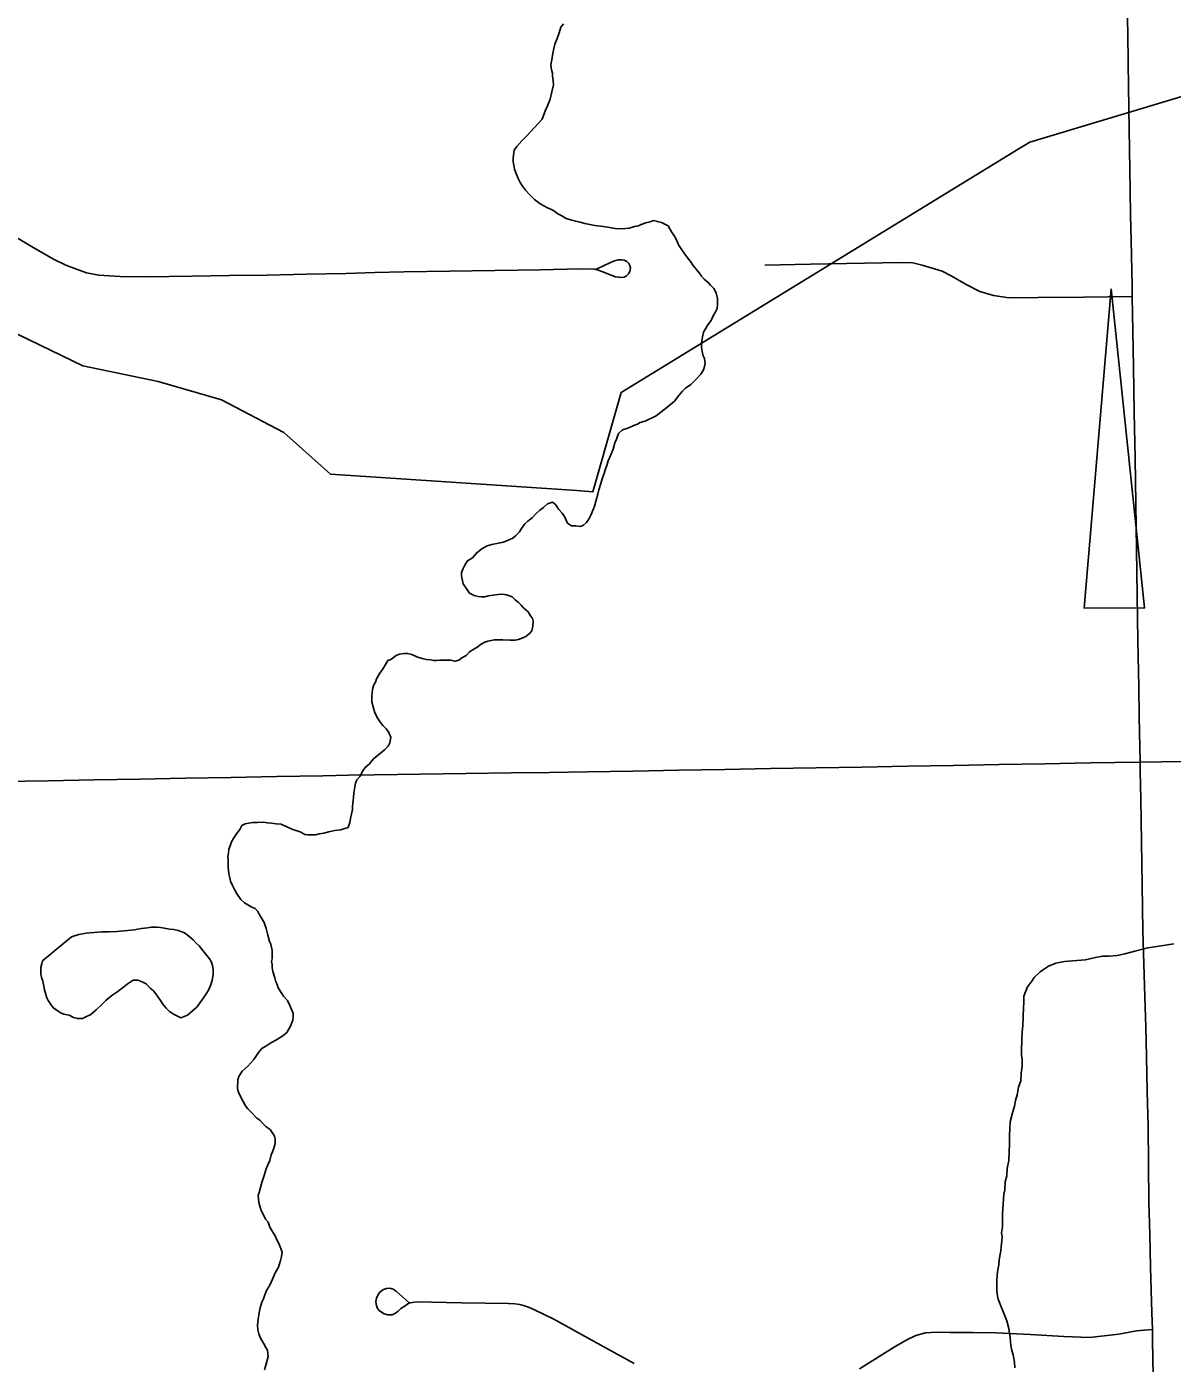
# Model space of a CAD drawing. Extents: x -11.4 to 84.1, y 11.1 to 59.
# Drawn here: x 27.723 to 28.501, y 44.72 to 45.628 of the extents above; entities that cross this region are included whole.
import ezdxf

# ---------------------------------------------------------------- set-up
doc = ezdxf.new("R2010")
doc.units = 0
for name, color, linetype in [('GM_X_Corporation', 7, 'Continuous'), ('GM_X_Major_River', 7, 'Continuous'), ('GM_X_Minor_Lake', 7, 'Continuous'), ('GM_X_Minor_River', 7, 'Continuous'), ('GM_X_State_Route', 7, 'Continuous'), ('GM_X_Township_Road', 7, 'Continuous')]:
    doc.layers.add(name, color=color, linetype=linetype)

msp = doc.modelspace()

# ---------------------------------------------------------------- linework, layer by layer
at = {"layer": 'GM_X_Corporation'}
for points in [[(28.62013, 45.61429), (28.40468, 45.54971), (28.3968, 45.54486), (28.12707, 45.37955), (28.12303, 45.36537), (28.10789, 45.31228), (28.09689, 45.31302), (27.92955, 45.32429), (27.89803, 45.35241), (27.85564, 45.37461), (27.81259, 45.387), (27.76133, 45.39765), (27.71045, 45.42236)], [(28.45988, 45.45012), (28.48255, 45.23331), (28.44145, 45.2333), (28.45988, 45.45012)]]:
    msp.add_lwpolyline(points, dxfattribs=at)
at = {"layer": 'GM_X_Major_River'}
for points in [[(28.08791, 45.63), (28.08604, 45.62768), (28.08497, 45.62386), (28.08352, 45.62004), (28.08206, 45.61621), (28.08135, 45.61316), (28.08064, 45.6101), (28.07996, 45.60553), (28.07926, 45.60209), (28.0797, 45.59868), (28.08049, 45.59641), (28.08053, 45.59451), (28.08096, 45.59148), (28.08101, 45.58843), (28.07994, 45.58385), (28.07889, 45.57889), (28.07707, 45.5743), (28.0756, 45.57123), (28.07342, 45.56511), (28.06297, 45.55391), (28.05961, 45.55044), (28.05626, 45.54658), (28.0544, 45.54427), (28.05405, 45.54236), (28.05373, 45.53893), (28.05377, 45.53627), (28.05419, 45.534), (28.05462, 45.53134)], [(28.05462, 45.53134), (28.05581, 45.52832), (28.057, 45.52492), (28.05857, 45.52228), (28.06013, 45.51964), (28.06207, 45.51701), (28.06478, 45.51402), (28.06826, 45.51065), (28.07211, 45.50767), (28.07709, 45.50509), (28.08015, 45.50362), (28.08207, 45.50251), (28.08399, 45.50102), (28.08668, 45.49955), (28.08975, 45.4977), (28.09356, 45.49662), (28.09623, 45.4959), (28.09928, 45.49519), (28.10233, 45.49448), (28.10576, 45.49378), (28.10919, 45.49307), (28.1149, 45.49241), (28.11909, 45.49171), (28.1229, 45.49102), (28.12785, 45.49072), (28.1324, 45.49117), (28.13618, 45.49238), (28.13883, 45.4928), (28.14071, 45.49359), (28.14373, 45.49478), (28.14676, 45.49559), (28.14902, 45.49639), (28.15169, 45.49567), (28.15436, 45.49496), (28.15896, 45.49275), (28.16131, 45.48861), (28.16286, 45.48635), (28.16443, 45.48371), (28.16601, 45.47994), (28.16835, 45.47655), (28.1703, 45.47354), (28.17224, 45.47091), (28.17418, 45.46866), (28.17574, 45.46603), (28.17806, 45.4634), (28.18, 45.46077), (28.18156, 45.45852), (28.18349, 45.45665), (28.18619, 45.45441), (28.18774, 45.45253), (28.19006, 45.45029), (28.19163, 45.44727), (28.19245, 45.44349), (28.19251, 45.43969), (28.19218, 45.43664), (28.19108, 45.43434), (28.18961, 45.43165), (28.18814, 45.42859), (28.18591, 45.42551), (28.18444, 45.42282), (28.18296, 45.42051), (28.18225, 45.41746), (28.18157, 45.41289), (28.18161, 45.41023), (28.18204, 45.40757), (28.18285, 45.40454), (28.18364, 45.40265), (28.18408, 45.39924), (28.18373, 45.39733), (28.18301, 45.39504), (28.18116, 45.39197), (28.1778, 45.38849), (28.17444, 45.38501), (28.17068, 45.38267), (28.16844, 45.38035), (28.16621, 45.37765), (28.16323, 45.3738), (28.15799, 45.36953), (28.15087, 45.36371), (28.14333, 45.36016), (28.13993, 45.35934), (28.13805, 45.35817), (28.13616, 45.35738), (28.13277, 45.35581), (28.13012, 45.355), (28.12786, 45.3542), (28.12524, 45.35188), (28.12378, 45.34805), (28.12269, 45.34537), (28.12162, 45.34117), (28.12052, 45.33849), (28.11943, 45.33581), (28.11834, 45.33313), (28.11725, 45.33007), (28.11616, 45.32701), (28.11544, 45.32472), (28.11435, 45.32166), (28.11327, 45.31784), (28.11183, 45.31363), (28.11112, 45.31058), (28.10897, 45.30256)], [(28.10897, 45.30256), (28.10825, 45.30065), (28.10642, 45.29643), (28.10532, 45.29413), (28.10346, 45.29144), (28.10159, 45.28951), (28.09933, 45.28871), (28.09629, 45.28904), (28.09325, 45.28899), (28.09056, 45.29085), (28.08937, 45.29349), (28.08858, 45.29538), (28.08702, 45.29763), (28.0847, 45.30026), (28.08237, 45.30364), (28.08044, 45.30513), (28.07704, 45.30394), (28.07442, 45.30161), (28.0718, 45.29967), (28.06918, 45.29734), (28.06657, 45.29464), (28.06357, 45.29231), (28.0617, 45.29037), (28.05947, 45.28729), (28.05799, 45.28499), (28.05538, 45.28228), (28.0535, 45.28073), (28.04709, 45.27796), (28.03915, 45.27631), (28.03612, 45.2755), (28.03236, 45.27354), (28.02898, 45.27082), (28.026, 45.26735), (28.02262, 45.2654), (28.02077, 45.26232), (28.01967, 45.26002), (28.01857, 45.25734), (28.01861, 45.25506), (28.01903, 45.25279), (28.01984, 45.24976), (28.02218, 45.24599), (28.02412, 45.24337), (28.02719, 45.24189), (28.02986, 45.24118), (28.03214, 45.24084), (28.03442, 45.24087), (28.03669, 45.24167), (28.0401, 45.2421), (28.04351, 45.24254), (28.04655, 45.24259), (28.04921, 45.24226), (28.05112, 45.24153), (28.05304, 45.2408), (28.05497, 45.23893), (28.05728, 45.23706), (28.05921, 45.2352), (28.06076, 45.23332), (28.06384, 45.23071), (28.0654, 45.22807), (28.06695, 45.2262), (28.06736, 45.2243), (28.06704, 45.22088), (28.06633, 45.21782), (28.06485, 45.2159), (28.06222, 45.21395), (28.06033, 45.21316), (28.05732, 45.21197), (28.05504, 45.21155), (28.05163, 45.21149), (28.04668, 45.21179), (28.04365, 45.21174), (28.04099, 45.2117), (28.03872, 45.21128), (28.03644, 45.21087), (28.03456, 45.21007), (28.03155, 45.2085), (28.02967, 45.20695), (28.02704, 45.20539), (28.02403, 45.20344), (28.02179, 45.20112), (28.01878, 45.19955), (28.01691, 45.19799), (28.01426, 45.19719), (28.01121, 45.1979), (28.00742, 45.19784), (28.004, 45.19778), (28.00172, 45.19774), (27.99982, 45.19771), (27.99754, 45.19806), (27.99487, 45.19839), (27.99182, 45.1991), (27.98839, 45.20019), (27.98494, 45.20165), (27.98189, 45.20236), (27.97961, 45.20233), (27.97658, 45.2019), (27.97432, 45.2011), (27.97056, 45.19837), (27.96868, 45.19758), (27.96535, 45.1922), (27.96312, 45.18913)], [(27.96312, 45.18913), (27.96091, 45.18528), (27.96019, 45.18299), (27.95908, 45.18107), (27.95836, 45.17878), (27.95802, 45.17611), (27.95769, 45.17306), (27.95775, 45.16964), (27.95857, 45.16623), (27.95978, 45.16207), (27.96174, 45.1583), (27.96368, 45.15567), (27.96524, 45.15342), (27.96756, 45.15117), (27.96911, 45.1493), (27.97069, 45.14552), (27.97, 45.1417), (27.9689, 45.13941), (27.96627, 45.13708), (27.96365, 45.13476), (27.96141, 45.13282), (27.95878, 45.13087), (27.95618, 45.12741), (27.95318, 45.12508), (27.9517, 45.12277), (27.94949, 45.11893), (27.94763, 45.11662), (27.94653, 45.11432), (27.94583, 45.11051), (27.9455, 45.10784), (27.94517, 45.10441), (27.94485, 45.10099), (27.94451, 45.09832), (27.94455, 45.09642), (27.9442, 45.09451), (27.94349, 45.09145), (27.94279, 45.08764), (27.94171, 45.0842), (27.93642, 45.08259), (27.93263, 45.08215), (27.92847, 45.08132), (27.92506, 45.08051), (27.92203, 45.08007), (27.91939, 45.07927), (27.91673, 45.07923), (27.91445, 45.07919), (27.91216, 45.07953), (27.90909, 45.08138), (27.90413, 45.08282), (27.89993, 45.08466), (27.8961, 45.08649), (27.89267, 45.08682), (27.88963, 45.08715), (27.88696, 45.08748), (27.88392, 45.08781), (27.88012, 45.08775), (27.8767, 45.0877), (27.87405, 45.08727), (27.87178, 45.08685), (27.86952, 45.08568), (27.86804, 45.08299), (27.86582, 45.07991), (27.86397, 45.07722), (27.86249, 45.07453), (27.8614, 45.07185), (27.86068, 45.06956), (27.86034, 45.06689), (27.86, 45.06461), (27.86005, 45.06156), (27.86013, 45.057), (27.86058, 45.05283), (27.86138, 45.05018), (27.8618, 45.04791), (27.86299, 45.04488), (27.86455, 45.04224), (27.86574, 45.0396), (27.86884, 45.03547), (27.87116, 45.03323), (27.87346, 45.03174), (27.87615, 45.03027), (27.87844, 45.02917), (27.88038, 45.0273), (27.88117, 45.02541), (27.88468, 45.01976), (27.88589, 45.0156), (27.88711, 45.01106), (27.88831, 45.00689), (27.88911, 45.005), (27.88993, 45.00084), (27.88997, 44.99855), (27.89003, 44.99513), (27.88968, 44.99323), (27.8901, 44.99133), (27.89013, 44.98905), (27.89056, 44.9864), (27.89177, 44.98223), (27.89257, 44.97958), (27.89336, 44.9777), (27.89416, 44.97543), (27.8965, 44.97166), (27.89767, 44.96978)], [(27.89767, 44.96978), (27.90038, 44.96678), (27.90196, 44.96339), (27.90314, 44.96074), (27.90433, 44.9581), (27.90436, 44.9562), (27.90402, 44.95353), (27.90257, 44.94933), (27.89999, 44.9451), (27.89737, 44.94278), (27.89286, 44.94004), (27.88909, 44.93808), (27.88571, 44.93574), (27.88308, 44.93418), (27.88084, 44.93148), (27.8775, 44.92686), (27.8734, 44.92223), (27.86966, 44.91874), (27.86744, 44.91529), (27.86672, 44.91299), (27.86644, 44.9069), (27.86724, 44.90464), (27.86843, 44.90161), (27.87039, 44.89822), (27.87196, 44.89521), (27.87351, 44.89333), (27.87583, 44.89109), (27.87969, 44.88697), (27.88161, 44.88548), (27.88354, 44.88361), (27.88587, 44.88099), (27.88856, 44.87913), (27.8905, 44.8765), (27.89167, 44.87462), (27.89208, 44.87272), (27.89214, 44.86968), (27.89105, 44.86662), (27.89033, 44.86395), (27.88923, 44.86203), (27.88853, 44.85821), (27.88706, 44.85515), (27.88597, 44.85247), (27.88525, 44.85017), (27.88453, 44.84788), (27.88308, 44.84329), (27.882, 44.83985), (27.8813, 44.83642), (27.88057, 44.83451), (27.88103, 44.82957), (27.88184, 44.82654), (27.88264, 44.82427), (27.88383, 44.82163), (27.8854, 44.81824), (27.88733, 44.81637), (27.88853, 44.81296), (27.89049, 44.80957), (27.89205, 44.80694), (27.89323, 44.80429), (27.8948, 44.80128), (27.89679, 44.79599), (27.89646, 44.79294), (27.89575, 44.79027), (27.8943, 44.78568), (27.89209, 44.78184), (27.89026, 44.77763), (27.88843, 44.77342), (27.88621, 44.76996), (27.88512, 44.7669), (27.88403, 44.76422), (27.88293, 44.76192), (27.88185, 44.7581), (27.88115, 44.75466), (27.88046, 44.75047), (27.88015, 44.74628), (27.8802, 44.74324), (27.88101, 44.74059), (27.8822, 44.73757), (27.88415, 44.73418), (27.88572, 44.73116), (27.8869, 44.72928), (27.88735, 44.7251), (27.88628, 44.7209), (27.88484, 44.71594)]]:
    msp.add_lwpolyline(points, dxfattribs=at)
at = {"layer": 'GM_X_Minor_Lake'}
for points in [[(27.7538, 45.01), (27.75871, 45.0116), (27.76364, 45.01245), (27.76895, 45.01291), (27.77425, 45.01338), (27.77919, 45.01346), (27.78451, 45.01355), (27.78944, 45.01401), (27.79626, 45.01488), (27.80118, 45.01573), (27.80536, 45.01617), (27.80801, 45.0166), (27.80991, 45.01663), (27.8118, 45.01666), (27.81409, 45.01632), (27.81675, 45.01598), (27.82018, 45.01528), (27.82323, 45.01495), (27.82628, 45.01424), (27.82857, 45.01352), (27.83048, 45.01279), (27.8324, 45.0113), (27.83626, 45.00794), (27.83819, 45.00607), (27.84051, 45.00382), (27.84284, 45.00082), (27.84555, 44.99744), (27.84749, 44.99519), (27.84866, 44.99331), (27.84946, 44.99066), (27.84989, 44.98801), (27.84995, 44.98459), (27.84926, 44.98039), (27.84818, 44.97695), (27.84671, 44.97389), (27.8456, 44.97197), (27.84338, 44.96851), (27.83892, 44.96235), (27.83256, 44.95692), (27.82803, 44.95495), (27.82305, 44.95753), (27.82036, 44.95938), (27.81804, 44.96163), (27.81572, 44.96425), (27.81416, 44.96689), (27.8126, 44.96914), (27.81104, 44.9714), (27.80949, 44.97327), (27.80718, 44.97514), (27.80447, 44.97813), (27.80218, 44.97924), (27.79873, 44.9807), (27.7957, 44.98065), (27.79156, 44.97792), (27.78819, 44.9752), (27.78444, 44.97248), (27.78106, 44.97014), (27.77731, 44.96704), (27.77395, 44.96356), (27.77059, 44.96047), (27.76684, 44.95736), (27.76308, 44.9554), (27.76119, 44.95461), (27.75777, 44.95455), (27.7551, 44.95527), (27.75204, 44.95674), (27.74861, 44.95744), (27.74669, 44.95817), (27.7417, 44.96151), (27.74015, 44.96339), (27.73781, 44.96677), (27.73702, 44.96866), (27.73623, 44.97093), (27.73541, 44.97396), (27.73499, 44.97661), (27.73417, 44.98002), (27.73337, 44.98267), (27.73296, 44.98456), (27.73293, 44.98646), (27.73288, 44.98913), (27.7336, 44.9918), (27.73394, 44.99371), (27.7538, 45.01)], [(27.82036, 44.95938), (27.82305, 44.95753), (27.82803, 44.95495), (27.83256, 44.95692), (27.83892, 44.96235), (27.84338, 44.96851), (27.8456, 44.97197), (27.84671, 44.97389), (27.84818, 44.97695), (27.84926, 44.98039), (27.84995, 44.98459), (27.84989, 44.98801), (27.84946, 44.99066), (27.84866, 44.99331), (27.84749, 44.99519), (27.84555, 44.99744), (27.84284, 45.00082), (27.84051, 45.00382), (27.83819, 45.00607), (27.83626, 45.00794), (27.8324, 45.0113), (27.83048, 45.01279), (27.82857, 45.01352), (27.82628, 45.01424), (27.82323, 45.01495), (27.82018, 45.01528), (27.81675, 45.01598), (27.81409, 45.01632), (27.8118, 45.01666), (27.80991, 45.01663), (27.80801, 45.0166), (27.80536, 45.01617), (27.80118, 45.01573), (27.79626, 45.01488), (27.78944, 45.01401), (27.78451, 45.01355), (27.77919, 45.01346), (27.77425, 45.01338), (27.76895, 45.01291), (27.76364, 45.01245), (27.75871, 45.0116), (27.7538, 45.01)], [(27.7538, 45.01), (27.73394, 44.99371), (27.7336, 44.9918), (27.73288, 44.98913), (27.73293, 44.98646), (27.73296, 44.98456), (27.73337, 44.98267), (27.73417, 44.98002), (27.73499, 44.97661), (27.73541, 44.97396), (27.73623, 44.97093), (27.73702, 44.96866), (27.73781, 44.96677), (27.74015, 44.96339), (27.7417, 44.96151), (27.74669, 44.95817), (27.74861, 44.95744), (27.75204, 44.95674), (27.7551, 44.95527), (27.75777, 44.95455), (27.76119, 44.95461), (27.76308, 44.9554), (27.76684, 44.95736), (27.77059, 44.96047), (27.77395, 44.96356), (27.77731, 44.96704), (27.78106, 44.97014), (27.78444, 44.97248), (27.78819, 44.9752), (27.79156, 44.97792), (27.7957, 44.98065), (27.79873, 44.9807), (27.80218, 44.97924), (27.80447, 44.97813), (27.80718, 44.97514), (27.80949, 44.97327), (27.81104, 44.9714), (27.8126, 44.96914), (27.81416, 44.96689), (27.81572, 44.96425), (27.81804, 44.96163), (27.82036, 44.95938)]]:
    msp.add_lwpolyline(points, dxfattribs=at)
at = {"layer": 'GM_X_Minor_River'}
for points in [[(28.39946, 44.94533), (28.39976, 44.9499), (28.40004, 44.95599), (28.40031, 44.96245), (28.40065, 44.96474), (28.40061, 44.96702), (28.40057, 44.96968), (28.40166, 44.97274), (28.40312, 44.97619), (28.4046, 44.97812), (28.40609, 44.98004), (28.40757, 44.98235), (28.41168, 44.98622), (28.41394, 44.98778), (28.41732, 44.99011), (28.42222, 44.99209), (28.42828, 44.99334), (28.44232, 44.99433), (28.44534, 44.99514), (28.44912, 44.99596), (28.45405, 44.9968), (28.45822, 44.99687), (28.46391, 44.99734), (28.46921, 44.99857), (28.47602, 45.0002), (28.48472, 45.00263), (28.49381, 45.00392), (28.50253, 45.0052)], [(28.39454, 44.71747), (28.3941, 44.72127), (28.39326, 44.7262), (28.39245, 44.72923), (28.39163, 44.73263), (28.39116, 44.73795), (28.3903, 44.74402), (28.38907, 44.74933), (28.38709, 44.75386), (28.3859, 44.75726), (28.38472, 44.7599), (28.38392, 44.76179), (28.38313, 44.76406), (28.38271, 44.76633), (28.38228, 44.76937), (28.38221, 44.77317), (28.38216, 44.77659), (28.38247, 44.7804), (28.38279, 44.78383), (28.3835, 44.78726), (28.38382, 44.79069), (28.38451, 44.7945), (28.38486, 44.79679), (28.38519, 44.79946), (28.3855, 44.80364), (28.38583, 44.80631), (28.38541, 44.80897), (28.3861, 44.81316), (28.38601, 44.81848), (28.38595, 44.8219), (28.38687, 44.83523), (28.38758, 44.83828), (28.38787, 44.84361), (28.38894, 44.84781), (28.38923, 44.85276), (28.39029, 44.8581), (28.39056, 44.86419), (28.39086, 44.86913), (28.39076, 44.87522), (28.39107, 44.87941), (28.39136, 44.88436), (28.39278, 44.89046), (28.39422, 44.89505), (28.39492, 44.89886), (28.39599, 44.90268), (28.39704, 44.90802), (28.39849, 44.91223), (28.39878, 44.91756), (28.39947, 44.92213), (28.39939, 44.9267), (28.39896, 44.92973), (28.39887, 44.93467), (28.39919, 44.93848), (28.39915, 44.94114), (28.39946, 44.94533)]]:
    msp.add_lwpolyline(points, dxfattribs=at)
at = {"layer": 'GM_X_State_Route'}
msp.add_lwpolyline([(28.48844, 44.71194), (28.48804, 44.7359), (28.4879, 44.74344), (28.48757, 44.75476), (28.48667, 44.78581), (28.48602, 44.8079), (28.48537, 44.83), (28.48517, 44.85573), (28.48496, 44.88145), (28.48439, 44.90509), (28.48381, 44.92872), (28.48331, 44.949), (28.48281, 44.96929), (28.48215, 44.99175), (28.48148, 45.01421), (28.48097, 45.04527), (28.48049, 45.07445), (28.48002, 45.10362), (28.47955, 45.1223), (28.47948, 45.12871), (28.47932, 45.13889), (28.47894, 45.15938), (28.47856, 45.17987), (28.47809, 45.21093), (28.47761, 45.24199), (28.47712, 45.27298), (28.47664, 45.30396), (28.4761, 45.33502), (28.47556, 45.36609), (28.47502, 45.39715), (28.47461, 45.42095), (28.4742, 45.44475), (28.47408, 45.45203), (28.47343, 45.48309), (28.47306, 45.49997), (28.47271, 45.51684), (28.47234, 45.54467), (28.47198, 45.57251), (28.47147, 45.60357), (28.47114, 45.6232), (28.47082, 45.64282)], dxfattribs=at)
at = {"layer": 'GM_X_Township_Road'}
for points in [[(27.70426, 45.49205), (27.72657, 45.47881), (27.74144, 45.4701), (27.74996, 45.46611), (27.75704, 45.46339), (27.76393, 45.46086), (27.77227, 45.45922), (27.78677, 45.4585), (27.80455, 45.45814), (27.83561, 45.45861), (27.86107, 45.45901), (27.88652, 45.4594), (27.91336, 45.45995), (27.9402, 45.46049), (27.95979, 45.46104), (27.97937, 45.46158), (28.01044, 45.46205), (28.04133, 45.46252), (28.07223, 45.46299), (28.09907, 45.46361), (28.10922, 45.46327), (28.11146, 45.4627), (28.11396, 45.46168), (28.12033, 45.45925), (28.12332, 45.45827), (28.1254, 45.45786), (28.1273, 45.45775), (28.12914, 45.45804), (28.13069, 45.4589), (28.13201, 45.46022), (28.13294, 45.46188), (28.13336, 45.4642), (28.13304, 45.46575), (28.13232, 45.46728), (28.13099, 45.46866), (28.12906, 45.46943), (28.12733, 45.46973), (28.12498, 45.46963), (28.12192, 45.46871), (28.11599, 45.46598), (28.11037, 45.46339)], [(28.22461, 45.46619), (28.25567, 45.46679), (28.28006, 45.46726), (28.30445, 45.46772), (28.31601, 45.46782), (28.32512, 45.46756), (28.33152, 45.46619), (28.33818, 45.46415), (28.34512, 45.46198), (28.3511, 45.45885), (28.36131, 45.453), (28.37072, 45.44826), (28.37991, 45.44547), (28.39062, 45.44383), (28.41, 45.44404), (28.44107, 45.44438), (28.45764, 45.44457), (28.4742, 45.44475)], [(28.47948, 45.12871), (28.49401, 45.12885), (28.52508, 45.12928)], [(27.70689, 45.11544), (27.73795, 45.11602), (27.76902, 45.11659), (27.80008, 45.11717), (27.83114, 45.11774), (27.8622, 45.11831), (27.89326, 45.11889), (27.92433, 45.11946), (27.94187, 45.11979), (27.95942, 45.12011), (27.99048, 45.12052), (28.02155, 45.12093), (28.05262, 45.12134), (28.07841, 45.12168), (28.10421, 45.12202), (28.13527, 45.12257), (28.16633, 45.12312), (28.19739, 45.12368), (28.22846, 45.12423), (28.25952, 45.12478), (28.29058, 45.12534), (28.32164, 45.12589), (28.35271, 45.12644), (28.38377, 45.127), (28.41483, 45.12755), (28.44589, 45.12811), (28.46269, 45.12841), (28.47948, 45.12871)], [(27.98279, 44.76182), (27.97634, 44.76765), (27.97427, 44.76949), (27.97212, 44.77088), (27.96989, 44.77141), (27.96775, 44.77125), (27.96575, 44.77065), (27.96432, 44.76969), (27.96294, 44.76851), (27.96176, 44.76684), (27.96093, 44.76479), (27.96043, 44.76246), (27.9607, 44.76065), (27.96114, 44.75911), (27.96165, 44.75779), (27.96276, 44.75637), (27.96434, 44.75524), (27.96601, 44.75414), (27.96851, 44.7533), (27.97128, 44.75338), (27.97321, 44.75404), (27.97555, 44.75576), (27.97747, 44.75759), (27.98041, 44.75952), (27.98224, 44.76083), (27.98349, 44.76149), (27.98528, 44.76185), (27.98782, 44.76212), (28.01888, 44.76155), (28.03468, 44.76127), (28.05048, 44.76098), (28.05476, 44.7608), (28.05816, 44.76045), (28.0613, 44.7596), (28.06414, 44.7586), (28.06829, 44.75669), (28.08142, 44.75037), (28.10863, 44.73536), (28.13583, 44.72036)], [(28.28895, 44.71665), (28.31305, 44.73187), (28.32164, 44.73669), (28.32714, 44.73933), (28.33367, 44.74121), (28.34128, 44.74153), (28.35023, 44.74139), (28.36598, 44.74128), (28.38172, 44.74117), (28.4049, 44.74009), (28.42781, 44.73858), (28.44526, 44.73808), (28.46512, 44.74027), (28.47711, 44.7426), (28.48257, 44.743), (28.4879, 44.74344)]]:
    msp.add_lwpolyline(points, dxfattribs=at)

doc.saveas('drawing.dxf')
